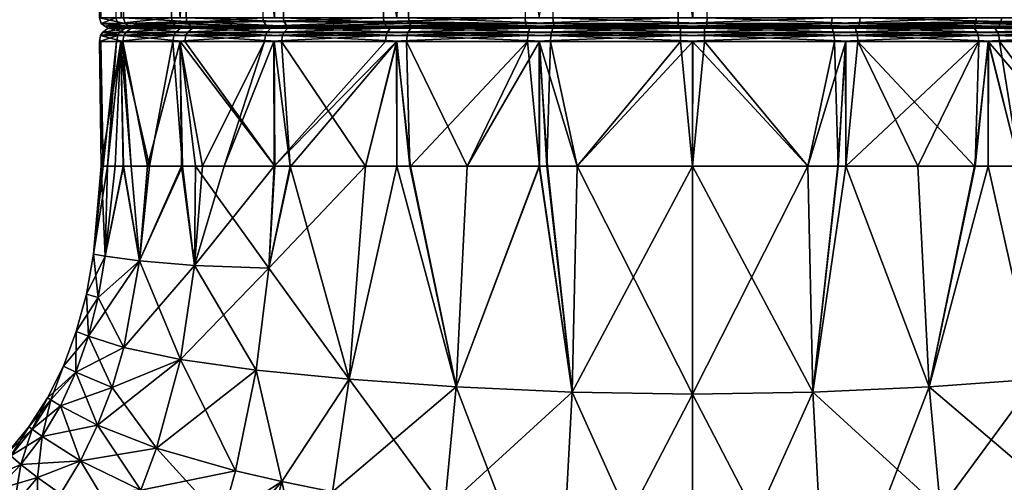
# Model space of a CAD drawing. Extents: x -0.15 to 0.15, y -0.648 to 0.028.
# Tile 622 of 656: x -0.098 to -0.064, y -0.075 to -0.06. Entities that reach past the tile are written whole.
import ezdxf

# ---------------------------------------------------------------- set-up
doc = ezdxf.new("R2010")
doc.units = 0
doc.layers.add('mesh', color=7, linetype='CONTINUOUS')

msp = doc.modelspace()

# ---------------------------------------------------------------- meshes
at = {"layer": 'mesh'}
mesh = msp.add_polyface(dxfattribs=at)
corners = [(-0.092427, -0.031969, -0.593756), (-0.092072, -0.059828, -0.594115), (-0.089098, -0.059828, -0.597801), (-0.092269, -0.059828, -0.593672), (-0.094437, -0.031969, -0.588903), (-0.094188, -0.059828, -0.589341), (-0.094263, -0.059828, -0.588862), (-0.092427, -0.031969, -0.573633), (-0.092561, -0.059828, -0.574119), (-0.094266, -0.059828, -0.578538), (-0.092275, -0.059828, -0.573728), (-0.089229, -0.031969, -0.569465), (-0.089484, -0.059828, -0.569901), (-0.095123, -0.031969, -0.583694), (-0.094995, -0.059828, -0.584182), (-0.094944, -0.059828, -0.5837), (-0.094437, -0.031969, -0.578486), (-0.09444, -0.059828, -0.578991), (-0.088794, -0.059828, -0.598178), (-0.094266, -0.060101, -0.579033), (-0.094378, -0.060012, -0.579006), (-0.092504, -0.060012, -0.57415), (-0.094816, -0.060101, -0.584178), (-0.094932, -0.060012, -0.584181), (-0.094016, -0.060101, -0.58929), (-0.094127, -0.060012, -0.589323), (-0.092403, -0.060101, -0.574205), (-0.089354, -0.060101, -0.570024), (-0.091919, -0.060101, -0.594021), (-0.09205, -0.059948, -0.594101), (-0.08867, -0.060101, -0.598048), (-0.088776, -0.059948, -0.59816), (-0.089465, -0.059948, -0.569918)]
mesh.append_faces([[corners[k] for k in face] for face in [(0, 1, 2, 2), (0, 3, 1, 1), (4, 5, 3, 3), (6, 5, 4, 4), (7, 8, 9, 9), (7, 10, 8, 8), (11, 12, 10, 10), (13, 14, 6, 6), (13, 15, 14, 14), (16, 17, 15, 15), (18, 2, 1, 1), (1, 3, 5, 5), (5, 6, 14, 14), (14, 15, 17, 17), (17, 9, 8, 8), (8, 10, 12, 12), (19, 20, 21, 21), (22, 23, 20, 20), (24, 25, 23, 23), (26, 21, 27, 27), (28, 29, 25, 25), (30, 29, 28, 28), (30, 31, 29, 29), (21, 32, 27, 27), (20, 8, 21, 21), (20, 17, 8, 8), (23, 17, 20, 20), (23, 14, 17, 17), (25, 14, 23, 23), (25, 5, 14, 14), (29, 5, 25, 25), (29, 1, 5, 5), (31, 1, 29, 29), (31, 18, 1, 1), (21, 12, 32, 32), (21, 8, 12, 12)]])
mesh = msp.add_polyface(dxfattribs=at)
corners = [(-0.085061, -0.031969, -0.601121), (-0.084575, -0.059828, -0.601255), (-0.080156, -0.059828, -0.60296), (-0.084967, -0.059828, -0.600969), (-0.089229, -0.031969, -0.597923), (-0.088794, -0.059828, -0.598178), (-0.089098, -0.059828, -0.597801), (-0.075, -0.031969, -0.603817), (-0.074994, -0.059828, -0.603638), (-0.074512, -0.059828, -0.60369), (-0.080208, -0.031969, -0.603132), (-0.079704, -0.059828, -0.603135), (-0.075, -0.031969, -0.563571), (-0.075488, -0.059828, -0.563699), (-0.080168, -0.059828, -0.564432), (-0.075006, -0.059828, -0.56375), (-0.085061, -0.031969, -0.566267), (-0.08542, -0.059828, -0.566622), (-0.089107, -0.059828, -0.569596), (-0.084977, -0.059828, -0.566426), (-0.080208, -0.031969, -0.564257), (-0.080647, -0.059828, -0.564507), (-0.089484, -0.059828, -0.569901), (-0.079662, -0.060101, -0.60296), (-0.079689, -0.060012, -0.603073), (-0.084544, -0.060012, -0.601199), (-0.074516, -0.060101, -0.60351), (-0.074514, -0.060012, -0.603626), (-0.080596, -0.060101, -0.564679), (-0.080629, -0.060012, -0.564568), (-0.075486, -0.060012, -0.563763), (-0.088776, -0.059948, -0.59816), (-0.08867, -0.060101, -0.598048), (-0.085327, -0.060101, -0.566775), (-0.085407, -0.059948, -0.566644), (-0.089354, -0.060101, -0.570024), (-0.089465, -0.059948, -0.569918), (-0.069371, -0.060012, -0.602821)]
mesh.append_faces([[corners[k] for k in face] for face in [(0, 1, 2, 2), (0, 3, 1, 1), (4, 5, 3, 3), (6, 5, 4, 4), (7, 8, 9, 9), (10, 11, 8, 8), (12, 13, 14, 14), (12, 15, 13, 13), (16, 17, 18, 18), (16, 19, 17, 17), (20, 21, 19, 19), (9, 8, 11, 11), (11, 2, 1, 1), (1, 3, 5, 5), (22, 18, 17, 17), (17, 19, 21, 21), (21, 14, 13, 13), (23, 24, 25, 25), (26, 27, 24, 24), (28, 29, 30, 30), (25, 31, 32, 32), (33, 34, 29, 29), (35, 34, 33, 33), (35, 36, 34, 34), (25, 5, 31, 31), (25, 1, 5, 5), (24, 1, 25, 25), (24, 11, 1, 1), (27, 11, 24, 24), (27, 9, 11, 11), (37, 9, 27, 27), (29, 13, 30, 30), (29, 21, 13, 13), (34, 21, 29, 29), (34, 17, 21, 21), (36, 17, 34, 34), (36, 22, 17, 17)]])
mesh = msp.add_polyface(dxfattribs=at)
corners = [(-0.09458, -0.060134, -0.584092), (-0.0945, -0.060127, -0.583694), (-0.093934, -0.060127, -0.579031), (-0.09442, -0.060627, -0.578912), (-0.094378, -0.060425, -0.578922), (-0.092483, -0.060425, -0.574069), (-0.094996, -0.060627, -0.584101), (-0.094953, -0.060425, -0.5841), (-0.094169, -0.060425, -0.58925), (-0.09489, -0.060319, -0.584099), (-0.094108, -0.060319, -0.589233), (-0.092077, -0.060425, -0.594022), (-0.094317, -0.060319, -0.578937), (-0.092428, -0.060319, -0.574099), (-0.094698, -0.060169, -0.584095), (-0.093923, -0.060169, -0.589179), (-0.092023, -0.060319, -0.59399), (-0.09413, -0.060169, -0.578983), (-0.092259, -0.060169, -0.574192), (-0.093729, -0.060127, -0.589123), (-0.091858, -0.060169, -0.59389), (-0.091686, -0.060127, -0.593786), (-0.094266, -0.060101, -0.579033), (-0.092403, -0.060101, -0.574205), (-0.094816, -0.060101, -0.584178), (-0.094016, -0.060101, -0.58929), (-0.094378, -0.060012, -0.579006), (-0.094932, -0.060012, -0.584181), (-0.091919, -0.060101, -0.594021), (-0.094127, -0.060012, -0.589323)]
mesh.append_faces([[corners[k] for k in face] for face in [(0, 1, 2, 2), (3, 4, 5, 5), (6, 7, 4, 4), (8, 9, 7, 7), (8, 10, 9, 9), (11, 10, 8, 8), (4, 12, 13, 13), (7, 12, 4, 4), (7, 9, 12, 12), (10, 14, 9, 9), (10, 15, 14, 14), (16, 15, 10, 10), (12, 17, 18, 18), (9, 17, 12, 12), (9, 14, 17, 17), (15, 0, 14, 14), (15, 19, 0, 0), (20, 19, 15, 15), (14, 2, 17, 17), (14, 0, 2, 2), (19, 15, 14, 14), (21, 15, 19, 19), (2, 17, 18, 18), (1, 17, 2, 2), (1, 14, 17, 17), (0, 14, 1, 1), (0, 19, 14, 14), (17, 22, 23, 23), (14, 22, 17, 17), (14, 24, 22, 22), (15, 24, 14, 14), (15, 25, 24, 24), (20, 25, 15, 15), (24, 26, 22, 22), (25, 27, 24, 24), (28, 29, 25, 25)]])
mesh = msp.add_polyface(dxfattribs=at)
corners = [(-0.09252, -0.060627, -0.574048), (-0.092483, -0.060425, -0.574069), (-0.089396, -0.060425, -0.569872), (-0.092077, -0.060425, -0.594022), (-0.092023, -0.060319, -0.59399), (-0.094108, -0.060319, -0.589233), (-0.088822, -0.060425, -0.59809), (-0.088779, -0.060319, -0.598045), (-0.084625, -0.060425, -0.601177), (-0.08935, -0.060319, -0.569916), (-0.092428, -0.060319, -0.574099), (-0.094378, -0.060425, -0.578922), (-0.091858, -0.060169, -0.59389), (-0.093923, -0.060169, -0.589179), (-0.088645, -0.060169, -0.597906), (-0.084595, -0.060319, -0.601122), (-0.089211, -0.060169, -0.570049), (-0.092259, -0.060169, -0.574192), (-0.094317, -0.060319, -0.578937), (-0.091686, -0.060127, -0.593786), (-0.093729, -0.060127, -0.589123), (-0.088506, -0.060127, -0.59776), (-0.089066, -0.060127, -0.570189), (-0.092082, -0.060127, -0.57429), (-0.09413, -0.060169, -0.578983), (-0.093934, -0.060127, -0.579031), (-0.092403, -0.060101, -0.574205), (-0.091919, -0.060101, -0.594021), (-0.094016, -0.060101, -0.58929), (-0.08867, -0.060101, -0.598048), (-0.084502, -0.060169, -0.600953), (-0.089354, -0.060101, -0.570024), (-0.094266, -0.060101, -0.579033), (-0.092504, -0.060012, -0.57415)]
mesh.append_faces([[corners[k] for k in face] for face in [(0, 1, 2, 2), (3, 4, 5, 5), (6, 4, 3, 3), (6, 7, 4, 4), (8, 7, 6, 6), (1, 9, 2, 2), (1, 10, 9, 9), (11, 10, 1, 1), (4, 12, 13, 13), (7, 12, 4, 4), (7, 14, 12, 12), (15, 14, 7, 7), (10, 16, 9, 9), (10, 17, 16, 16), (18, 17, 10, 10), (12, 19, 20, 20), (14, 19, 12, 12), (14, 21, 19, 19), (17, 22, 16, 16), (17, 23, 22, 22), (24, 23, 17, 17), (24, 25, 23, 23), (23, 16, 22, 22), (19, 12, 13, 13), (21, 12, 19, 19), (21, 14, 12, 12), (23, 17, 16, 16), (25, 17, 23, 23), (24, 26, 17, 17), (12, 27, 28, 28), (14, 27, 12, 12), (14, 29, 27, 27), (30, 29, 14, 14), (17, 31, 16, 16), (17, 26, 31, 31), (32, 33, 26, 26)]])
mesh = msp.add_polyface(dxfattribs=at)
corners = [(-0.079783, -0.060627, -0.603114), (-0.079773, -0.060425, -0.603073), (-0.084625, -0.060425, -0.601177), (-0.08535, -0.060627, -0.566581), (-0.085328, -0.060425, -0.566617), (-0.080556, -0.060425, -0.564526), (-0.089427, -0.060627, -0.569843), (-0.089396, -0.060425, -0.569872), (-0.084595, -0.060319, -0.601122), (-0.088779, -0.060319, -0.598045), (-0.079757, -0.060319, -0.603011), (-0.085295, -0.060319, -0.566671), (-0.080539, -0.060319, -0.564586), (-0.08935, -0.060319, -0.569916), (-0.084502, -0.060169, -0.600953), (-0.088645, -0.060169, -0.597906), (-0.079711, -0.060169, -0.602824), (-0.085196, -0.060169, -0.566836), (-0.080485, -0.060169, -0.564772), (-0.089211, -0.060169, -0.570049), (-0.088506, -0.060127, -0.59776), (-0.084405, -0.060127, -0.600776), (-0.085091, -0.060127, -0.567008), (-0.080429, -0.060127, -0.564965), (-0.089066, -0.060127, -0.570189), (-0.079663, -0.060127, -0.602629), (-0.084489, -0.060101, -0.601097), (-0.08867, -0.060101, -0.598048), (-0.079662, -0.060101, -0.60296), (-0.085327, -0.060101, -0.566775), (-0.080596, -0.060101, -0.564679), (-0.089354, -0.060101, -0.570024), (-0.084544, -0.060012, -0.601199)]
mesh.append_faces([[corners[k] for k in face] for face in [(0, 1, 2, 2), (3, 4, 5, 5), (6, 7, 4, 4), (2, 8, 9, 9), (1, 8, 2, 2), (1, 10, 8, 8), (4, 11, 12, 12), (7, 11, 4, 4), (7, 13, 11, 11), (8, 14, 15, 15), (10, 14, 8, 8), (10, 16, 14, 14), (11, 17, 18, 18), (13, 17, 11, 11), (13, 19, 17, 17), (14, 20, 15, 15), (14, 21, 20, 20), (16, 21, 14, 14), (17, 22, 23, 23), (19, 22, 17, 17), (19, 24, 22, 22), (22, 17, 18, 18), (24, 17, 22, 22), (24, 19, 17, 17), (21, 15, 20, 20), (21, 14, 15, 15), (25, 14, 21, 21), (25, 16, 14, 14), (14, 26, 27, 27), (16, 26, 14, 14), (16, 28, 26, 26), (17, 29, 30, 30), (19, 29, 17, 17), (19, 31, 29, 29), (26, 32, 27, 27), (28, 32, 26, 26)]])
mesh = msp.add_polyface(dxfattribs=at)
corners = [(-0.074594, -0.060627, -0.60369), (-0.074594, -0.060425, -0.603648), (-0.079773, -0.060425, -0.603073), (-0.080568, -0.060627, -0.564485), (-0.080556, -0.060425, -0.564526), (-0.075406, -0.060425, -0.563741), (-0.079757, -0.060319, -0.603011), (-0.074596, -0.060319, -0.603585), (-0.069444, -0.060425, -0.602863), (-0.075404, -0.060319, -0.563804), (-0.080539, -0.060319, -0.564586), (-0.085328, -0.060425, -0.566617), (-0.079711, -0.060169, -0.602824), (-0.0746, -0.060169, -0.603392), (-0.069461, -0.060319, -0.602802), (-0.0754, -0.060169, -0.563997), (-0.080485, -0.060169, -0.564772), (-0.085295, -0.060319, -0.566671), (-0.079663, -0.060127, -0.602629), (-0.084405, -0.060127, -0.600776), (-0.074604, -0.060127, -0.60319), (-0.069515, -0.060169, -0.602617), (-0.075396, -0.060127, -0.564198), (-0.080429, -0.060127, -0.564965), (-0.085196, -0.060169, -0.566836), (-0.085091, -0.060127, -0.567008), (-0.069571, -0.060127, -0.602423), (-0.079662, -0.060101, -0.60296), (-0.074516, -0.060101, -0.60351), (-0.075484, -0.060101, -0.563878), (-0.080596, -0.060101, -0.564679), (-0.079689, -0.060012, -0.603073), (-0.069404, -0.060101, -0.60271), (-0.074514, -0.060012, -0.603626), (-0.075486, -0.060012, -0.563763), (-0.085327, -0.060101, -0.566775), (-0.080629, -0.060012, -0.564568)]
mesh.append_faces([[corners[k] for k in face] for face in [(0, 1, 2, 2), (3, 4, 5, 5), (1, 6, 2, 2), (1, 7, 6, 6), (8, 7, 1, 1), (4, 9, 5, 5), (4, 10, 9, 9), (11, 10, 4, 4), (7, 12, 6, 6), (7, 13, 12, 12), (14, 13, 7, 7), (10, 15, 9, 9), (10, 16, 15, 15), (17, 16, 10, 10), (12, 18, 19, 19), (13, 18, 12, 12), (13, 20, 18, 18), (21, 20, 13, 13), (16, 22, 15, 15), (16, 23, 22, 22), (24, 23, 16, 16), (23, 15, 22, 22), (23, 16, 15, 15), (25, 16, 23, 23), (20, 12, 18, 18), (20, 13, 12, 12), (26, 13, 20, 20), (13, 27, 12, 12), (13, 28, 27, 27), (21, 28, 13, 13), (16, 29, 15, 15), (16, 30, 29, 29), (24, 30, 16, 16), (28, 31, 27, 27), (32, 33, 28, 28), (30, 34, 29, 29), (35, 36, 30, 30)]])
mesh = msp.add_polyface(dxfattribs=at)
corners = [(-0.069404, -0.060101, -0.60271), (-0.069371, -0.060012, -0.602821), (-0.074514, -0.060012, -0.603626), (-0.055734, -0.060101, -0.588356), (-0.055622, -0.060012, -0.588383), (-0.057496, -0.060012, -0.593239), (-0.055184, -0.060101, -0.583211), (-0.055068, -0.060012, -0.583208), (-0.055984, -0.060101, -0.578098), (-0.055873, -0.060012, -0.578066), (-0.070338, -0.060101, -0.564428), (-0.070311, -0.060012, -0.564316), (-0.065456, -0.060012, -0.56619), (-0.075484, -0.060101, -0.563878), (-0.075486, -0.060012, -0.563763), (-0.064673, -0.060101, -0.600614), (-0.064593, -0.059948, -0.600745), (-0.060646, -0.060101, -0.597364), (-0.060535, -0.059948, -0.59747), (-0.058081, -0.060101, -0.573367), (-0.05795, -0.059948, -0.573287), (-0.06133, -0.060101, -0.56934), (-0.061224, -0.059948, -0.569229), (-0.069353, -0.059828, -0.602882), (-0.074512, -0.059828, -0.60369), (-0.06458, -0.059828, -0.600767), (-0.060516, -0.059828, -0.597488), (-0.057439, -0.059828, -0.593269), (-0.05556, -0.059828, -0.588398), (-0.055005, -0.059828, -0.583206), (-0.055812, -0.059828, -0.578048), (-0.057928, -0.059828, -0.573274), (-0.061206, -0.059828, -0.56921), (-0.065425, -0.059828, -0.566134), (-0.070296, -0.059828, -0.564254), (-0.075488, -0.059828, -0.563699)]
mesh.append_faces([[corners[k] for k in face] for face in [(0, 1, 2, 2), (3, 4, 5, 5), (6, 7, 4, 4), (8, 9, 7, 7), (10, 11, 12, 12), (13, 14, 11, 11), (15, 16, 1, 1), (17, 18, 16, 16), (5, 18, 17, 17), (19, 20, 9, 9), (21, 20, 19, 19), (21, 22, 20, 20), (12, 22, 21, 21), (1, 23, 24, 24), (16, 23, 1, 1), (16, 25, 23, 23), (18, 25, 16, 16), (18, 26, 25, 25), (5, 26, 18, 18), (5, 27, 26, 26), (4, 27, 5, 5), (4, 28, 27, 27), (7, 28, 4, 4), (7, 29, 28, 28), (9, 29, 7, 7), (9, 30, 29, 29), (20, 30, 9, 9), (20, 31, 30, 30), (22, 31, 20, 20), (22, 32, 31, 31), (12, 32, 22, 22), (12, 33, 32, 32), (11, 33, 12, 12), (11, 34, 33, 33), (14, 34, 11, 11), (14, 35, 34, 34)]])
mesh = msp.add_polyface(dxfattribs=at)
corners = [(-0.069515, -0.060169, -0.602617), (-0.069571, -0.060127, -0.602423), (-0.074604, -0.060127, -0.60319), (-0.064804, -0.060169, -0.600553), (-0.064909, -0.060127, -0.60038), (-0.060789, -0.060169, -0.59734), (-0.060934, -0.060127, -0.5972), (-0.065498, -0.060169, -0.566436), (-0.065595, -0.060127, -0.566612), (-0.061494, -0.060127, -0.569628), (-0.070289, -0.060169, -0.564564), (-0.070337, -0.060127, -0.56476), (-0.0754, -0.060169, -0.563997), (-0.075396, -0.060127, -0.564198), (-0.061355, -0.060169, -0.569483), (-0.0746, -0.060169, -0.603392), (-0.057918, -0.060127, -0.593099), (-0.069404, -0.060101, -0.60271), (-0.074516, -0.060101, -0.60351), (-0.064673, -0.060101, -0.600614), (-0.060646, -0.060101, -0.597364), (-0.06133, -0.060101, -0.56934), (-0.065511, -0.060101, -0.566291), (-0.070338, -0.060101, -0.564428), (-0.075484, -0.060101, -0.563878), (-0.069371, -0.060012, -0.602821), (-0.065456, -0.060012, -0.56619), (-0.070311, -0.060012, -0.564316), (-0.064593, -0.059948, -0.600745)]
mesh.append_faces([[corners[k] for k in face] for face in [(0, 1, 2, 2), (3, 4, 1, 1), (5, 6, 4, 4), (7, 8, 9, 9), (10, 8, 7, 7), (10, 11, 8, 8), (12, 11, 10, 10), (12, 13, 11, 11), (8, 14, 9, 9), (8, 7, 14, 14), (11, 7, 8, 8), (11, 10, 7, 7), (13, 10, 11, 11), (13, 12, 10, 10), (1, 0, 15, 15), (4, 0, 1, 1), (4, 3, 0, 0), (6, 3, 4, 4), (6, 5, 3, 3), (16, 5, 6, 6), (0, 17, 18, 18), (3, 17, 0, 0), (3, 19, 17, 17), (5, 19, 3, 3), (5, 20, 19, 19), (7, 21, 14, 14), (7, 22, 21, 21), (10, 22, 7, 7), (10, 23, 22, 22), (12, 23, 10, 10), (12, 24, 23, 23), (19, 25, 17, 17), (22, 26, 21, 21), (23, 26, 22, 22), (24, 27, 23, 23), (20, 28, 19, 19)]])
mesh = msp.add_polyface(dxfattribs=at)
corners = [(-0.07111, -0.064827, -0.603211), (-0.070106, -0.064827, -0.603086), (-0.069831, -0.060627, -0.602964), (-0.069836, -0.064827, -0.602981), (-0.069841, -0.060627, -0.564421), (-0.069835, -0.064827, -0.564405), (-0.070085, -0.064827, -0.564308), (-0.074594, -0.060627, -0.60369), (-0.075, -0.064827, -0.603694), (-0.069432, -0.060627, -0.602904), (-0.067401, -0.064827, -0.602033), (-0.065489, -0.064827, -0.601288), (-0.06502, -0.060627, -0.60097), (-0.070217, -0.060627, -0.564275), (-0.071111, -0.064827, -0.56418), (-0.075, -0.060627, -0.563694), (-0.065354, -0.060627, -0.566174), (-0.067401, -0.064827, -0.565356), (-0.075406, -0.060627, -0.563698), (-0.069444, -0.060425, -0.602863), (-0.074594, -0.060425, -0.603648), (-0.06465, -0.060627, -0.600808), (-0.064672, -0.060425, -0.600772), (-0.070227, -0.060425, -0.564316), (-0.065375, -0.060425, -0.566211), (-0.075406, -0.060425, -0.563741), (-0.069461, -0.060319, -0.602802), (-0.074596, -0.060319, -0.603585), (-0.064705, -0.060319, -0.600718), (-0.070243, -0.060319, -0.564377), (-0.065405, -0.060319, -0.566267), (-0.075404, -0.060319, -0.563804), (-0.069515, -0.060169, -0.602617), (-0.0746, -0.060169, -0.603392), (-0.064804, -0.060169, -0.600553), (-0.070289, -0.060169, -0.564564), (-0.065498, -0.060169, -0.566436), (-0.0754, -0.060169, -0.563997), (-0.069571, -0.060127, -0.602423)]
mesh.append_faces([[corners[k] for k in face] for face in [(0, 1, 2, 2), (3, 2, 1, 1), (4, 5, 6, 6), (7, 0, 2, 2), (7, 8, 0, 0), (3, 9, 2, 2), (10, 9, 3, 3), (11, 9, 10, 10), (11, 12, 9, 9), (13, 14, 15, 15), (13, 6, 14, 14), (4, 6, 13, 13), (16, 5, 4, 4), (16, 17, 5, 5), (15, 18, 13, 13), (7, 2, 9, 9), (16, 4, 13, 13), (9, 19, 20, 20), (21, 19, 9, 9), (21, 22, 19, 19), (13, 23, 24, 24), (18, 23, 13, 13), (18, 25, 23, 23), (19, 26, 27, 27), (22, 26, 19, 19), (22, 28, 26, 26), (23, 29, 30, 30), (25, 29, 23, 23), (25, 31, 29, 29), (26, 32, 33, 33), (28, 32, 26, 26), (28, 34, 32, 32), (29, 35, 36, 36), (31, 35, 29, 29), (31, 37, 35, 35), (34, 38, 32, 32)]])
mesh = msp.add_polyface(dxfattribs=at)
corners = [(-0.065036, -0.064827, -0.600965), (-0.06502, -0.060627, -0.60097), (-0.065489, -0.064827, -0.601288), (-0.063973, -0.064827, -0.600206), (-0.063972, -0.064827, -0.567182), (-0.065029, -0.060627, -0.566413), (-0.061439, -0.064827, -0.568994), (-0.065035, -0.064827, -0.566422), (-0.065469, -0.064827, -0.566111), (-0.06465, -0.060627, -0.600808), (-0.061455, -0.064827, -0.59841), (-0.060888, -0.060627, -0.597798), (-0.060896, -0.064827, -0.597802), (-0.060573, -0.060627, -0.597546), (-0.059215, -0.064827, -0.595976), (-0.060922, -0.064827, -0.569606), (-0.061148, -0.060627, -0.569268), (-0.060896, -0.060627, -0.569583), (-0.065354, -0.060627, -0.566174), (-0.067401, -0.064827, -0.565356), (-0.069432, -0.060627, -0.602904), (-0.064672, -0.060425, -0.600772), (-0.060604, -0.060425, -0.597517), (-0.061178, -0.060425, -0.569298), (-0.065375, -0.060425, -0.566211), (-0.070217, -0.060627, -0.564275), (-0.064705, -0.060319, -0.600718), (-0.06065, -0.060319, -0.597473), (-0.061221, -0.060319, -0.569344), (-0.065405, -0.060319, -0.566267), (-0.070227, -0.060425, -0.564316), (-0.064804, -0.060169, -0.600553), (-0.060789, -0.060169, -0.59734), (-0.061355, -0.060169, -0.569483), (-0.065498, -0.060169, -0.566436), (-0.070243, -0.060319, -0.564377), (-0.064909, -0.060127, -0.60038), (-0.061494, -0.060127, -0.569628)]
mesh.append_faces([[corners[k] for k in face] for face in [(0, 1, 2, 2), (3, 1, 0, 0), (4, 5, 6, 6), (5, 7, 8, 8), (4, 7, 5, 5), (3, 9, 1, 1), (10, 9, 3, 3), (10, 11, 9, 9), (12, 11, 10, 10), (12, 13, 11, 11), (14, 13, 12, 12), (15, 16, 17, 17), (6, 16, 15, 15), (6, 5, 16, 16), (5, 8, 18, 18), (8, 19, 18, 18), (20, 1, 9, 9), (9, 11, 13, 13), (16, 5, 18, 18), (13, 21, 9, 9), (13, 22, 21, 21), (18, 23, 16, 16), (18, 24, 23, 23), (25, 24, 18, 18), (22, 26, 21, 21), (22, 27, 26, 26), (24, 28, 23, 23), (24, 29, 28, 28), (30, 29, 24, 24), (27, 31, 26, 26), (27, 32, 31, 31), (29, 33, 28, 28), (29, 34, 33, 33), (35, 34, 29, 29), (32, 36, 31, 31), (34, 37, 33, 33)]])
mesh = msp.add_polyface(dxfattribs=at)
corners = [(-0.095193, -0.067792, -0.583694), (-0.094866, -0.064827, -0.5837), (-0.094726, -0.064827, -0.580394), (-0.094803, -0.067861, -0.587642), (-0.094466, -0.064827, -0.587565), (-0.094934, -0.064827, -0.585317), (-0.095435, -0.069141, -0.583694), (-0.093649, -0.068019, -0.591416), (-0.093923, -0.064827, -0.590168), (-0.094199, -0.064827, -0.588846), (-0.093373, -0.064827, -0.591297), (-0.095037, -0.069252, -0.587698), (-0.094803, -0.067861, -0.579747), (-0.094178, -0.064827, -0.57856), (-0.093649, -0.068019, -0.575972), (-0.093309, -0.064827, -0.575645), (-0.095037, -0.069252, -0.579691), (-0.094273, -0.060627, -0.578536), (-0.09427, -0.060627, -0.588863), (-0.09442, -0.060627, -0.578912), (-0.094951, -0.060627, -0.5837), (-0.094996, -0.060627, -0.584101), (-0.094209, -0.060627, -0.589262), (-0.092276, -0.060627, -0.593675), (-0.09252, -0.060627, -0.574048), (-0.094953, -0.060425, -0.5841), (-0.094169, -0.060425, -0.58925), (-0.092114, -0.060627, -0.594044), (-0.094378, -0.060425, -0.578922)]
mesh.append_faces([[corners[k] for k in face] for face in [(0, 1, 2, 2), (3, 4, 5, 5), (0, 5, 1, 1), (0, 3, 5, 5), (6, 3, 0, 0), (7, 8, 9, 9), (7, 10, 8, 8), (3, 9, 4, 4), (3, 7, 9, 9), (11, 7, 3, 3), (12, 13, 14, 14), (13, 15, 14, 14), (12, 2, 13, 13), (12, 0, 2, 2), (16, 0, 12, 12), (16, 6, 0, 0), (13, 17, 15, 15), (2, 17, 13, 13), (4, 18, 5, 5), (4, 9, 18, 18), (8, 18, 9, 9), (2, 19, 17, 17), (1, 19, 2, 2), (1, 20, 19, 19), (1, 21, 20, 20), (5, 21, 1, 1), (5, 18, 21, 21), (8, 22, 18, 18), (10, 22, 8, 8), (10, 23, 22, 22), (24, 17, 19, 19), (19, 20, 21, 21), (21, 18, 22, 22), (22, 25, 21, 21), (22, 26, 25, 25), (27, 26, 22, 22), (21, 28, 19, 19)]])
mesh = msp.add_polyface(dxfattribs=at)
corners = [(-0.089283, -0.068267, -0.597897), (-0.089078, -0.064827, -0.597783), (-0.091751, -0.064827, -0.594622), (-0.092226, -0.064827, -0.593648), (-0.093373, -0.064827, -0.591297), (-0.093649, -0.068019, -0.591416), (-0.088561, -0.064827, -0.598395), (-0.091786, -0.068171, -0.572514), (-0.090785, -0.064827, -0.571413), (-0.089104, -0.064827, -0.569587), (-0.091521, -0.064827, -0.572647), (-0.092191, -0.064827, -0.573771), (-0.093649, -0.068019, -0.575972), (-0.093309, -0.064827, -0.575645), (-0.089283, -0.068267, -0.569491), (-0.088545, -0.064827, -0.568979), (-0.091786, -0.068171, -0.594875), (-0.08498, -0.060627, -0.566419), (-0.089112, -0.060627, -0.56959), (-0.092281, -0.060627, -0.573723), (-0.092276, -0.060627, -0.593675), (-0.089104, -0.060627, -0.597806), (-0.089427, -0.060627, -0.569843), (-0.09252, -0.060627, -0.574048), (-0.094273, -0.060627, -0.578536), (-0.088852, -0.060627, -0.598121), (-0.086028, -0.064827, -0.600207), (-0.092114, -0.060627, -0.594044), (-0.08535, -0.060627, -0.566581), (-0.094209, -0.060627, -0.589262), (-0.092077, -0.060425, -0.594022), (-0.094169, -0.060425, -0.58925), (-0.088822, -0.060425, -0.59809), (-0.084646, -0.060627, -0.601214), (-0.089396, -0.060425, -0.569872), (-0.09442, -0.060627, -0.578912), (-0.092483, -0.060425, -0.574069)]
mesh.append_faces([[corners[k] for k in face] for face in [(0, 1, 2, 2), (3, 4, 5, 5), (0, 6, 1, 1), (7, 8, 9, 9), (7, 10, 8, 8), (7, 11, 10, 10), (12, 13, 11, 11), (14, 9, 15, 15), (16, 2, 3, 3), (9, 17, 15, 15), (8, 18, 9, 9), (11, 19, 10, 10), (3, 20, 4, 4), (21, 1, 6, 6), (20, 2, 1, 1), (3, 2, 20, 20), (8, 22, 18, 18), (10, 22, 8, 8), (10, 19, 22, 22), (11, 23, 19, 19), (13, 23, 11, 11), (13, 24, 23, 23), (25, 6, 26, 26), (21, 6, 25, 25), (27, 1, 21, 21), (20, 1, 27, 27), (28, 18, 22, 22), (22, 19, 23, 23), (29, 20, 27, 27), (27, 21, 25, 25), (27, 30, 31, 31), (25, 30, 27, 27), (25, 32, 30, 30), (33, 32, 25, 25), (23, 34, 22, 22), (35, 36, 23, 23)]])
mesh = msp.add_polyface(dxfattribs=at)
corners = [(-0.084511, -0.064827, -0.5661), (-0.084964, -0.064827, -0.566424), (-0.08498, -0.060627, -0.566419), (-0.086028, -0.064827, -0.600207), (-0.084965, -0.064827, -0.600966), (-0.084971, -0.060627, -0.600975), (-0.074995, -0.060627, -0.603646), (-0.078889, -0.064827, -0.603209), (-0.075, -0.064827, -0.603694), (-0.080159, -0.060627, -0.602967), (-0.080165, -0.064827, -0.602983), (-0.079914, -0.064827, -0.603081), (-0.082599, -0.064827, -0.602032), (-0.080169, -0.060627, -0.564424), (-0.079894, -0.064827, -0.564302), (-0.080164, -0.064827, -0.564408), (-0.07889, -0.064827, -0.564178), (-0.075, -0.060627, -0.563694), (-0.071111, -0.064827, -0.56418), (-0.075, -0.064827, -0.563694), (-0.080568, -0.060627, -0.564485), (-0.082599, -0.064827, -0.565356), (-0.089104, -0.064827, -0.569587), (-0.08535, -0.060627, -0.566581), (-0.089112, -0.060627, -0.56959), (-0.088852, -0.060627, -0.598121), (-0.084646, -0.060627, -0.601214), (-0.084531, -0.064827, -0.601278), (-0.074594, -0.060627, -0.60369), (-0.079783, -0.060627, -0.603114), (-0.075406, -0.060627, -0.563698), (-0.084625, -0.060425, -0.601177), (-0.088822, -0.060425, -0.59809), (-0.079773, -0.060425, -0.603073), (-0.069432, -0.060627, -0.602904), (-0.074594, -0.060425, -0.603648), (-0.075406, -0.060425, -0.563741), (-0.080556, -0.060425, -0.564526), (-0.089427, -0.060627, -0.569843), (-0.085328, -0.060425, -0.566617)]
mesh.append_faces([[corners[k] for k in face] for face in [(0, 1, 2, 2), (3, 4, 5, 5), (6, 7, 8, 8), (9, 10, 11, 11), (12, 10, 9, 9), (13, 14, 15, 15), (13, 16, 14, 14), (17, 18, 19, 19), (20, 13, 15, 15), (20, 0, 2, 2), (20, 21, 0, 0), (15, 21, 20, 20), (22, 23, 2, 2), (22, 24, 23, 23), (25, 3, 5, 5), (26, 12, 9, 9), (26, 27, 12, 12), (5, 27, 26, 26), (6, 8, 28, 28), (29, 7, 6, 6), (29, 11, 7, 7), (9, 11, 29, 29), (30, 16, 13, 13), (30, 19, 16, 16), (17, 19, 30, 30), (30, 13, 20, 20), (20, 2, 23, 23), (25, 5, 26, 26), (26, 9, 29, 29), (29, 6, 28, 28), (26, 31, 32, 32), (29, 31, 26, 26), (28, 33, 29, 29), (34, 35, 28, 28), (20, 36, 30, 30), (23, 37, 20, 20), (38, 39, 23, 23)]])
mesh = msp.add_polyface(dxfattribs=at)
corners = [(-0.075, -0.064827, -0.563694), (-0.071111, -0.064827, -0.56418), (-0.075, -0.072509, -0.563694), (-0.070939, -0.072443, -0.603336), (-0.075, -0.064827, -0.603694), (-0.075, -0.072509, -0.603694), (-0.086571, -0.072013, -0.566886), (-0.086027, -0.064827, -0.567183), (-0.084964, -0.064827, -0.566424), (-0.079061, -0.072443, -0.603336), (-0.078889, -0.064827, -0.603209), (-0.079914, -0.064827, -0.603081), (-0.087138, -0.075803, -0.600724), (-0.082972, -0.072265, -0.602266), (-0.086571, -0.072013, -0.600502), (-0.083361, -0.076382, -0.602382), (-0.080165, -0.064827, -0.602983), (-0.082599, -0.064827, -0.602032), (-0.079526, -0.081223, -0.60341), (-0.084965, -0.064827, -0.600966), (-0.086028, -0.064827, -0.600207), (-0.084531, -0.064827, -0.601278), (-0.079526, -0.081223, -0.563978), (-0.079061, -0.072443, -0.564053), (-0.082972, -0.072265, -0.565122), (-0.082599, -0.064827, -0.565356), (-0.080164, -0.064827, -0.564408), (-0.084511, -0.064827, -0.5661), (-0.083361, -0.076382, -0.565007), (-0.087138, -0.075803, -0.566665), (-0.07889, -0.064827, -0.564178), (-0.079894, -0.064827, -0.564302), (-0.089283, -0.068267, -0.569491), (-0.088847, -0.075462, -0.59964), (-0.08498, -0.060627, -0.566419), (-0.088545, -0.064827, -0.568979), (-0.084971, -0.060627, -0.600975)]
mesh.append_faces([[corners[k] for k in face] for face in [(0, 1, 2, 2), (3, 4, 5, 5), (6, 7, 8, 8), (9, 10, 11, 11), (12, 13, 14, 14), (12, 15, 13, 13), (16, 9, 11, 11), (13, 16, 17, 17), (13, 9, 16, 16), (15, 9, 13, 13), (15, 18, 9, 9), (14, 19, 20, 20), (13, 19, 14, 14), (13, 21, 19, 19), (17, 21, 13, 13), (22, 23, 2, 2), (24, 25, 26, 26), (24, 27, 25, 25), (24, 8, 27, 27), (24, 6, 8, 8), (28, 6, 24, 24), (28, 29, 6, 6), (23, 0, 2, 2), (23, 30, 0, 0), (31, 30, 23, 23), (32, 7, 6, 6), (24, 22, 28, 28), (24, 23, 22, 22), (26, 23, 24, 24), (26, 31, 23, 23), (5, 10, 9, 9), (4, 10, 5, 5), (33, 12, 14, 14), (34, 7, 35, 35), (34, 8, 7, 7), (36, 19, 21, 21)]])
mesh = msp.add_polyface(dxfattribs=at)
corners = [(-0.094172, -0.070938, -0.575771), (-0.093649, -0.068019, -0.575972), (-0.091786, -0.068171, -0.572514), (-0.089706, -0.071708, -0.569308), (-0.090412, -0.075099, -0.568999), (-0.093068, -0.074337, -0.571954), (-0.090412, -0.075099, -0.59839), (-0.089706, -0.071708, -0.598081), (-0.092263, -0.07135, -0.595084), (-0.088847, -0.075462, -0.59964), (-0.090871, -0.07676, -0.598592), (-0.093649, -0.068019, -0.591416), (-0.091786, -0.068171, -0.594875), (-0.092226, -0.064827, -0.593648), (-0.093597, -0.07575, -0.595665), (-0.093068, -0.074337, -0.595435), (-0.094212, -0.077105, -0.595931), (-0.086571, -0.072013, -0.600502), (-0.088561, -0.064827, -0.598395), (-0.089283, -0.068267, -0.597897), (-0.086028, -0.064827, -0.600207), (-0.090871, -0.07676, -0.568797), (-0.091402, -0.078389, -0.568563), (-0.093597, -0.07575, -0.571724), (-0.086571, -0.072013, -0.566886), (-0.087138, -0.075803, -0.566665), (-0.088847, -0.075462, -0.567749), (-0.092263, -0.07135, -0.572305), (-0.089283, -0.068267, -0.569491), (-0.092191, -0.064827, -0.573771), (-0.089104, -0.064827, -0.569587), (-0.094568, -0.072288, -0.575622), (-0.088545, -0.064827, -0.568979), (-0.086027, -0.064827, -0.567183), (-0.094212, -0.077105, -0.571458), (-0.091751, -0.064827, -0.594622), (-0.087923, -0.079605, -0.601033), (-0.087138, -0.075803, -0.600724)]
mesh.append_faces([[corners[k] for k in face] for face in [(0, 1, 2, 2), (3, 4, 5, 5), (6, 7, 8, 8), (6, 9, 7, 7), (10, 9, 6, 6), (11, 12, 13, 13), (8, 12, 11, 11), (7, 12, 8, 8), (6, 14, 10, 10), (6, 15, 14, 14), (8, 15, 6, 6), (16, 10, 14, 14), (17, 18, 19, 19), (17, 20, 18, 18), (21, 22, 23, 23), (24, 25, 26, 26), (27, 3, 5, 5), (28, 3, 27, 27), (1, 29, 2, 2), (28, 2, 30, 30), (27, 2, 28, 28), (27, 0, 2, 2), (31, 0, 27, 27), (5, 21, 23, 23), (4, 21, 5, 5), (4, 26, 21, 21), (3, 26, 4, 4), (3, 24, 26, 26), (28, 24, 3, 3), (32, 33, 28, 28), (22, 34, 23, 23), (12, 19, 35, 35), (7, 19, 12, 12), (7, 17, 19, 19), (9, 17, 7, 7), (36, 37, 9, 9)]])
mesh = msp.add_polyface(dxfattribs=at)
corners = [(-0.059588, -0.075099, -0.568999), (-0.060294, -0.071708, -0.569308), (-0.057737, -0.07135, -0.572305), (-0.070939, -0.072443, -0.564053), (-0.071111, -0.064827, -0.56418), (-0.070085, -0.064827, -0.564308), (-0.067028, -0.072265, -0.565122), (-0.067401, -0.064827, -0.565356), (-0.065469, -0.064827, -0.566111), (-0.065035, -0.064827, -0.566422), (-0.069835, -0.064827, -0.564405), (-0.058214, -0.068171, -0.572514), (-0.060717, -0.068267, -0.569491), (-0.063429, -0.072013, -0.566886), (-0.061439, -0.064827, -0.568994), (-0.063972, -0.064827, -0.567182), (-0.060717, -0.068267, -0.597897), (-0.057737, -0.07135, -0.595084), (-0.058214, -0.068171, -0.594875), (-0.060294, -0.071708, -0.598081), (-0.063429, -0.072013, -0.600502), (-0.069836, -0.064827, -0.602981), (-0.067028, -0.072265, -0.602266), (-0.067401, -0.064827, -0.602033), (-0.070939, -0.072443, -0.603336), (-0.070106, -0.064827, -0.603086), (-0.07111, -0.064827, -0.603211), (-0.063973, -0.064827, -0.600206), (-0.061455, -0.064827, -0.59841), (-0.065036, -0.064827, -0.600965), (-0.065489, -0.064827, -0.601288), (-0.058479, -0.064827, -0.594741), (-0.059215, -0.064827, -0.595976), (-0.075, -0.072509, -0.563694), (-0.075, -0.064827, -0.603694), (-0.060922, -0.064827, -0.569606), (-0.058249, -0.064827, -0.572767), (-0.060896, -0.064827, -0.597802)]
mesh.append_faces([[corners[k] for k in face] for face in [(0, 1, 2, 2), (3, 4, 5, 5), (6, 7, 8, 8), (9, 6, 8, 8), (10, 3, 5, 5), (1, 11, 2, 2), (1, 12, 11, 11), (13, 12, 1, 1), (13, 14, 12, 12), (15, 14, 13, 13), (16, 17, 18, 18), (16, 19, 17, 17), (20, 19, 16, 16), (21, 22, 23, 23), (21, 24, 22, 22), (25, 24, 21, 21), (25, 26, 24, 24), (27, 16, 28, 28), (27, 20, 16, 16), (29, 20, 27, 27), (29, 22, 20, 20), (30, 22, 29, 29), (30, 23, 22, 22), (31, 32, 18, 18), (33, 4, 3, 3), (13, 9, 15, 15), (13, 6, 9, 9), (6, 10, 7, 7), (6, 3, 10, 10), (26, 34, 24, 24), (11, 35, 36, 36), (12, 35, 11, 11), (14, 35, 12, 12), (16, 37, 28, 28), (18, 37, 16, 16), (18, 32, 37, 37)]])
mesh = msp.add_polyface(dxfattribs=at)
corners = [(-0.096209, -0.071565, -0.583694), (-0.095791, -0.071776, -0.587869), (-0.095366, -0.070558, -0.587774), (-0.096927, -0.073939, -0.588114), (-0.096311, -0.072903, -0.587983), (-0.096634, -0.072705, -0.585861), (-0.094172, -0.070938, -0.591618), (-0.094568, -0.072288, -0.591767), (-0.092263, -0.07135, -0.595084), (-0.095435, -0.069141, -0.583694), (-0.095037, -0.069252, -0.587698), (-0.094803, -0.067861, -0.587642), (-0.095774, -0.070399, -0.583694), (-0.093649, -0.068019, -0.591416), (-0.095056, -0.073561, -0.591947), (-0.094568, -0.072288, -0.575622), (-0.095056, -0.073561, -0.575441), (-0.095791, -0.071776, -0.57952), (-0.092263, -0.07135, -0.572305), (-0.093068, -0.074337, -0.571954), (-0.09726, -0.073695, -0.581458), (-0.096634, -0.072705, -0.581528), (-0.096311, -0.072903, -0.579406), (-0.095037, -0.069252, -0.579691), (-0.094172, -0.070938, -0.575771), (-0.095366, -0.070558, -0.579615), (-0.093649, -0.068019, -0.575972), (-0.094803, -0.067861, -0.579747), (-0.096742, -0.072636, -0.583694), (-0.097371, -0.073611, -0.583694), (-0.09726, -0.073695, -0.58593)]
mesh.append_faces([[corners[k] for k in face] for face in [(0, 1, 2, 2), (3, 4, 5, 5), (6, 7, 8, 8), (6, 1, 7, 7), (9, 10, 11, 11), (12, 10, 9, 9), (6, 2, 1, 1), (6, 13, 2, 2), (8, 13, 6, 6), (10, 2, 13, 13), (12, 2, 10, 10), (12, 0, 2, 2), (7, 14, 8, 8), (7, 4, 14, 14), (1, 4, 7, 7), (1, 5, 4, 4), (0, 5, 1, 1), (15, 16, 17, 17), (18, 19, 15, 15), (20, 21, 22, 22), (23, 24, 25, 25), (23, 26, 24, 24), (27, 26, 23, 23), (15, 25, 24, 24), (17, 25, 15, 15), (28, 21, 29, 29), (17, 21, 28, 28), (17, 22, 21, 21), (16, 22, 17, 17), (25, 9, 23, 23), (25, 12, 9, 9), (17, 12, 25, 25), (17, 0, 12, 12), (28, 0, 17, 17), (28, 5, 0, 0), (30, 5, 28, 28)]])
mesh = msp.add_polyface(dxfattribs=at)
corners = [(-0.097083, -0.076901, -0.592671), (-0.096312, -0.075871, -0.5924), (-0.097079, -0.075324, -0.590402), (-0.094212, -0.077105, -0.595931), (-0.095637, -0.074757, -0.592159), (-0.096927, -0.073939, -0.588114), (-0.095056, -0.073561, -0.591947), (-0.096311, -0.072903, -0.587983), (-0.093068, -0.074337, -0.595435), (-0.093597, -0.07575, -0.595665), (-0.092263, -0.07135, -0.595084), (-0.097983, -0.07459, -0.581381), (-0.096927, -0.073939, -0.579275), (-0.09764, -0.074881, -0.579127), (-0.09726, -0.073695, -0.581458), (-0.098097, -0.074489, -0.583694), (-0.097371, -0.073611, -0.583694), (-0.094568, -0.072288, -0.575622), (-0.093068, -0.074337, -0.571954), (-0.095056, -0.073561, -0.575441), (-0.095637, -0.074757, -0.57523), (-0.096311, -0.072903, -0.579406), (-0.096634, -0.072705, -0.581528), (-0.093597, -0.07575, -0.571724), (-0.097873, -0.07625, -0.576761), (-0.097079, -0.075324, -0.576987), (-0.096312, -0.075871, -0.574988), (-0.098451, -0.075727, -0.578965), (-0.097083, -0.076901, -0.574717), (-0.096742, -0.072636, -0.583694), (-0.09726, -0.073695, -0.58593), (-0.094212, -0.077105, -0.571458), (-0.096634, -0.072705, -0.585861), (-0.09764, -0.074881, -0.588261), (-0.097873, -0.07625, -0.590628), (-0.094914, -0.078399, -0.571155)]
mesh.append_faces([[corners[k] for k in face] for face in [(0, 1, 2, 2), (0, 3, 1, 1), (2, 4, 5, 5), (5, 6, 7, 7), (4, 6, 5, 5), (4, 8, 6, 6), (9, 8, 4, 4), (10, 6, 8, 8), (1, 4, 2, 2), (1, 9, 4, 4), (3, 9, 1, 1), (11, 12, 13, 13), (11, 14, 12, 12), (15, 16, 14, 14), (17, 18, 19, 19), (12, 20, 13, 13), (12, 21, 20, 20), (14, 21, 12, 12), (16, 22, 14, 14), (18, 23, 19, 19), (24, 25, 26, 26), (24, 27, 25, 25), (26, 28, 24, 24), (29, 16, 30, 30), (19, 20, 21, 21), (23, 20, 19, 19), (23, 31, 20, 20), (30, 5, 32, 32), (33, 5, 30, 30), (33, 2, 5, 5), (34, 2, 33, 33), (34, 0, 2, 2), (20, 25, 13, 13), (20, 26, 25, 25), (31, 26, 20, 20), (31, 35, 26, 26)]])
mesh = msp.add_polyface(dxfattribs=at)
corners = [(-0.062077, -0.079605, -0.566355), (-0.061153, -0.075462, -0.567749), (-0.060259, -0.079015, -0.56737), (-0.062862, -0.075803, -0.566665), (-0.060294, -0.071708, -0.569308), (-0.059588, -0.075099, -0.568999), (-0.063429, -0.072013, -0.566886), (-0.057737, -0.07135, -0.572305), (-0.056932, -0.074337, -0.571954), (-0.067028, -0.072265, -0.602266), (-0.066639, -0.076382, -0.602382), (-0.063429, -0.072013, -0.600502), (-0.070474, -0.081223, -0.60341), (-0.070939, -0.072443, -0.603336), (-0.058598, -0.078389, -0.598826), (-0.060259, -0.079015, -0.600019), (-0.057996, -0.079981, -0.599093), (-0.059129, -0.07676, -0.598592), (-0.061153, -0.075462, -0.59964), (-0.059588, -0.075099, -0.59839), (-0.062862, -0.075803, -0.600724), (-0.062077, -0.079605, -0.601033), (-0.066101, -0.080593, -0.602542), (-0.075, -0.081436, -0.563694), (-0.070939, -0.072443, -0.564053), (-0.070474, -0.081223, -0.563978), (-0.067028, -0.072265, -0.565122), (-0.066639, -0.076382, -0.565007), (-0.066101, -0.080593, -0.564847), (-0.075, -0.072509, -0.603694), (-0.059129, -0.07676, -0.568797), (-0.058598, -0.078389, -0.568563), (-0.057996, -0.079981, -0.568296), (-0.060294, -0.071708, -0.598081), (-0.056932, -0.074337, -0.595435)]
mesh.append_faces([[corners[k] for k in face] for face in [(0, 1, 2, 2), (3, 1, 0, 0), (1, 4, 5, 5), (1, 6, 4, 4), (3, 6, 1, 1), (7, 8, 5, 5), (9, 10, 11, 11), (9, 12, 10, 10), (13, 12, 9, 9), (14, 15, 16, 16), (14, 17, 15, 15), (18, 17, 19, 19), (18, 15, 17, 17), (20, 15, 18, 18), (20, 21, 15, 15), (22, 21, 20, 20), (23, 24, 25, 25), (3, 26, 6, 6), (3, 27, 26, 26), (0, 27, 3, 3), (0, 28, 27, 27), (27, 24, 26, 26), (27, 25, 24, 24), (28, 25, 27, 27), (13, 29, 12, 12), (30, 1, 5, 5), (31, 1, 30, 30), (31, 2, 1, 1), (32, 2, 31, 31), (20, 10, 22, 22), (20, 11, 10, 10), (18, 11, 20, 20), (18, 33, 11, 11), (19, 33, 18, 18), (19, 34, 33, 33), (17, 34, 19, 19)]])
mesh = msp.add_polyface(dxfattribs=at)
corners = [(-0.075, -0.072509, -0.563694), (-0.070939, -0.072443, -0.564053), (-0.075, -0.081436, -0.563694), (-0.070474, -0.081223, -0.60341), (-0.075, -0.081436, -0.603694), (-0.075, -0.085973, -0.603694), (-0.075, -0.072509, -0.603694), (-0.092004, -0.079981, -0.599093), (-0.088396, -0.081481, -0.601221), (-0.089741, -0.079015, -0.600019), (-0.092678, -0.081528, -0.599392), (-0.088921, -0.083326, -0.601429), (-0.084579, -0.084767, -0.602744), (-0.079868, -0.08567, -0.603465), (-0.083899, -0.080593, -0.602542), (-0.091402, -0.078389, -0.598826), (-0.088847, -0.075462, -0.59964), (-0.090871, -0.07676, -0.598592), (-0.087923, -0.079605, -0.601033), (-0.079526, -0.081223, -0.563978), (-0.088847, -0.075462, -0.567749), (-0.089741, -0.079015, -0.56737), (-0.090871, -0.07676, -0.568797), (-0.087138, -0.075803, -0.566665), (-0.088921, -0.083326, -0.565959), (-0.088396, -0.081481, -0.566168), (-0.084579, -0.084767, -0.564645), (-0.083899, -0.080593, -0.564847), (-0.080281, -0.089955, -0.563859), (-0.075, -0.085973, -0.563694), (-0.087923, -0.079605, -0.566355), (-0.092004, -0.079981, -0.568296), (-0.089498, -0.085128, -0.565729), (-0.092678, -0.081528, -0.567996), (-0.083361, -0.076382, -0.565007), (-0.079526, -0.081223, -0.60341), (-0.079061, -0.072443, -0.603336), (-0.083361, -0.076382, -0.602382), (-0.087138, -0.075803, -0.600724)]
mesh.append_faces([[corners[k] for k in face] for face in [(0, 1, 2, 2), (3, 4, 5, 5), (3, 6, 4, 4), (7, 8, 9, 9), (10, 11, 8, 8), (12, 13, 14, 14), (15, 16, 17, 17), (9, 16, 15, 15), (9, 18, 16, 16), (8, 18, 9, 9), (8, 14, 18, 18), (11, 14, 8, 8), (11, 12, 14, 14), (19, 0, 2, 2), (20, 21, 22, 22), (20, 23, 21, 21), (24, 25, 26, 26), (27, 26, 25, 25), (19, 28, 27, 27), (2, 29, 19, 19), (25, 30, 27, 27), (25, 31, 30, 30), (24, 31, 25, 25), (32, 33, 24, 24), (21, 30, 31, 31), (23, 30, 21, 21), (23, 27, 30, 30), (34, 27, 23, 23), (34, 19, 27, 27), (4, 35, 5, 5), (4, 36, 35, 35), (6, 36, 4, 4), (18, 37, 38, 38), (14, 37, 18, 18), (14, 35, 37, 37), (13, 35, 14, 14), (13, 5, 35, 35)]])
mesh = msp.add_polyface(dxfattribs=at)
corners = [(-0.098097, -0.074489, -0.583694), (-0.09726, -0.073695, -0.581458), (-0.097983, -0.07459, -0.581381), (-0.097983, -0.07459, -0.586008), (-0.097371, -0.073611, -0.583694), (-0.101846, -0.07717, -0.581001), (-0.100857, -0.076523, -0.583694), (-0.100734, -0.076678, -0.581105), (-0.101971, -0.076997, -0.583694), (-0.100734, -0.076678, -0.586283), (-0.099359, -0.076476, -0.578788), (-0.098451, -0.075727, -0.578965), (-0.097873, -0.07625, -0.576761), (-0.098802, -0.075386, -0.581296), (-0.09972, -0.076082, -0.581204), (-0.09892, -0.075268, -0.583694), (-0.09984, -0.075946, -0.583694), (-0.098802, -0.075386, -0.586093), (-0.09972, -0.076082, -0.586185), (-0.098451, -0.075727, -0.588424), (-0.099359, -0.076476, -0.588601), (-0.098766, -0.077083, -0.590876), (-0.100366, -0.077125, -0.578598), (-0.098766, -0.077083, -0.576513), (-0.09726, -0.073695, -0.58593), (-0.09764, -0.074881, -0.588261), (-0.097951, -0.077846, -0.592971), (-0.097083, -0.076901, -0.592671), (-0.097873, -0.07625, -0.590628), (-0.09764, -0.074881, -0.579127), (-0.097079, -0.075324, -0.576987)]
mesh.append_faces([[corners[k] for k in face] for face in [(0, 1, 2, 2), (3, 4, 0, 0), (5, 6, 7, 7), (8, 9, 6, 6), (10, 11, 12, 12), (10, 13, 11, 11), (14, 13, 10, 10), (14, 15, 13, 13), (16, 15, 14, 14), (16, 17, 15, 15), (18, 17, 16, 16), (18, 19, 17, 17), (20, 19, 18, 18), (20, 21, 19, 19), (18, 9, 20, 20), (18, 6, 9, 9), (16, 6, 18, 18), (16, 7, 6, 6), (14, 7, 16, 16), (14, 22, 7, 7), (10, 22, 14, 14), (12, 23, 10, 10), (24, 3, 25, 25), (24, 4, 3, 3), (26, 27, 28, 28), (28, 19, 21, 21), (25, 19, 28, 28), (25, 17, 19, 19), (3, 17, 25, 25), (3, 15, 17, 17), (0, 15, 3, 3), (0, 13, 15, 15), (2, 13, 0, 0), (2, 11, 13, 13), (29, 11, 2, 2), (29, 30, 11, 11)]])

doc.saveas('drawing.dxf')
